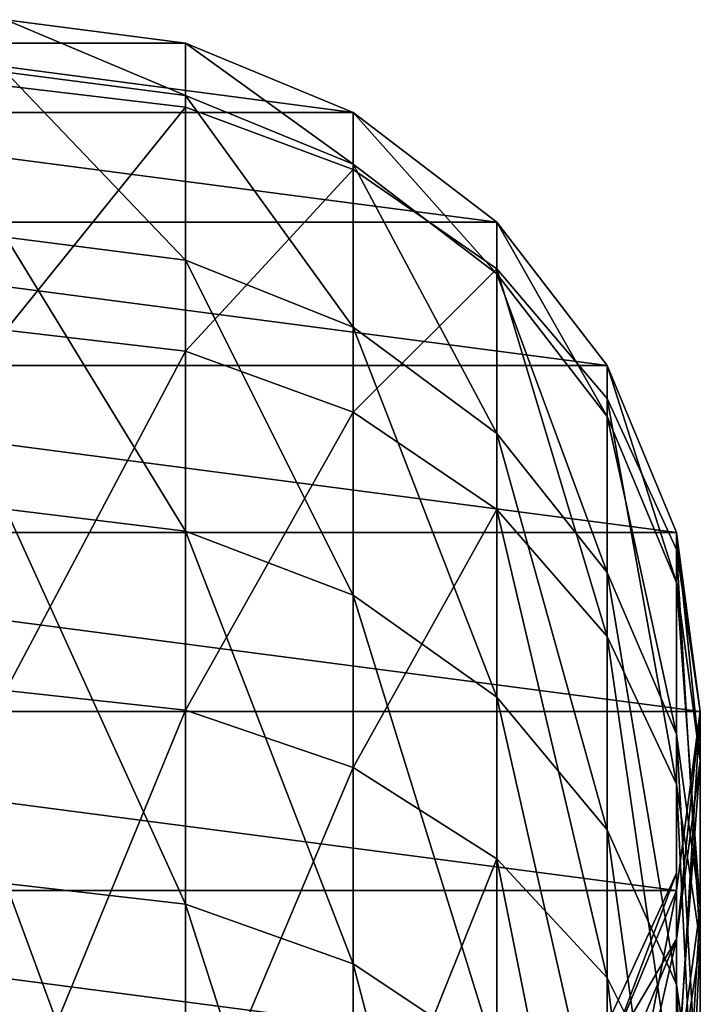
# Model space of a CAD drawing. Header units: inches. Extents: x 15 to 546804, y -66 to 267312.
# Tile 370 of 478: x 440324.42 to 440332.26, y 129525.76 to 129537.1. Entities that reach past the tile are written whole.
import ezdxf

# ---------------------------------------------------------------- set-up
doc = ezdxf.new("R2010")
doc.units = ezdxf.units.IN
doc.header["$MEASUREMENT"] = 0

# ---------------------------------------------------------------- blocks, each defined once
blk = doc.blocks.new('Group_771')
for p, q in [((693.585, 8.248, 848), (685.686, 2.911, 848)), ((31.444, 3.07, 845.072), (23.807, 8.054, 845.072)), ((694.076, 7.617, 849.929), (686.089, 2.221, 849.929)), ((683.236, 7.111, 844.273), (675.278, 3.146, 844.273)), ((30.673, 1.698, 846.343), (22.862, 6.795, 846.343)), ((41.08, 2.663, 844), (33.306, 6.381, 844)), ((30.081, 0.646, 848), (22.137, 5.83, 848)), ((684.209, 5.443, 845.072), (676.023, 1.365, 845.072)), ((29.709, -0.016, 849.929), (21.681, 5.223, 849.929)), ((674.478, 5.058, 844), (666.325, 2.264, 844)), ((674.478, 5.058, 844), (675.278, 3.146, 844.273)), ((32.342, 4.667, 844.273), (31.444, 3.07, 845.072)), ((40.35, 0.837, 844.273), (32.342, 4.667, 844.273)), ((41.81, 4.489, 844.273), (41.08, 2.663, 844)), ((49.276, 2.063, 844.273), (41.81, 4.489, 844.273)), ((657.349, 4.537, 845.072), (657.603, 2.623, 844.273)), ((665.784, 4.265, 844.273), (657.603, 2.623, 844.273)), ((665.784, 4.265, 844.273), (666.325, 2.264, 844)), ((49.276, 2.063, 844.273), (49.276, 3.986, 845.072)), ((649.013, 3.986, 845.072), (649.14, 2.063, 844.273)), ((649.276, 2.063, 844.273), (649.276, 3.986, 845.072)), ((685.045, 4.01, 846.343), (676.662, -0.165, 846.343)), ((685.045, 4.01, 846.343), (685.686, 2.911, 848)), ((50.448, 3.605, 845.072), (49.883, 1.866, 844.273)), ((31.444, 3.07, 845.072), (30.673, 1.698, 846.343)), ((39.67, -0.865, 845.072), (31.444, 3.07, 845.072)), ((675.278, 3.146, 844.273), (666.866, 0.264, 844.273)), ((675.278, 3.146, 844.273), (676.023, 1.365, 845.072)), ((685.686, 2.911, 848), (677.153, -1.339, 848)), ((685.686, 2.911, 848), (686.089, 2.221, 849.929)), ((41.08, 2.663, 844), (40.35, 0.837, 844.273)), ((49.276, 0, 844), (41.08, 2.663, 844)), ((657.603, 2.623, 844.273), (649.276, 2.063, 844.273)), ((657.603, 2.623, 844.273), (657.876, 0.569, 844)), ((666.325, 2.264, 844), (657.876, 0.569, 844)), ((666.325, 2.264, 844), (666.866, 0.264, 844.273)), ((686.089, 2.221, 849.929), (677.462, -2.077, 849.929)), ((686.089, 2.221, 849.929), (686.227, 1.985, 852)), ((49.276, 0, 844), (49.276, 2.063, 844.273)), ((649.14, 2.063, 844.273), (49.276, 2.063, 844.273)), ((49.883, 1.866, 844.273), (49.276, 2.063, 844.273)), ((649.14, 2.063, 844.273), (649.276, 0, 844)), ((649.276, 2.063, 844.273), (649.14, 2.063, 844.273)), ((649.276, 0, 844), (649.276, 2.063, 844.273)), ((30.673, 1.698, 846.343), (30.081, 0.646, 848)), ((39.087, -2.326, 846.343), (30.673, 1.698, 846.343)), ((676.023, 1.365, 845.072), (667.37, -1.6, 845.072)), ((676.023, 1.365, 845.072), (676.662, -0.165, 846.343)), ((40.35, 0.837, 844.273), (39.67, -0.865, 845.072)), ((48.67, -1.866, 844.273), (40.35, 0.837, 844.273)), ((30.081, 0.646, 848), (29.709, -0.016, 849.929)), ((38.639, -3.448, 848), (30.081, 0.646, 848)), ((657.876, 0.569, 844), (649.276, 0, 844)), ((657.876, 0.569, 844), (658.149, -1.486, 844.273)), ((666.866, 0.264, 844.273), (658.149, -1.486, 844.273)), ((666.866, 0.264, 844.273), (667.37, -1.6, 845.072)), ((29.709, -0.016, 849.929), (29.582, -0.242, 852)), ((38.357, -4.153, 849.929), (29.709, -0.016, 849.929)), ((49.276, 0, 844), (48.67, -1.866, 844.273)), ((649.276, 0, 844), (49.276, 0, 844)), ((49.276, -2.063, 844.273), (49.276, 0, 844)), ((649.276, 0, 844), (649.413, -2.063, 844.273)), ((649.276, -2.063, 844.273), (649.276, 0, 844)), ((676.662, -0.165, 846.343), (667.803, -3.201, 846.343)), ((676.662, -0.165, 846.343), (677.153, -1.339, 848)), ((39.67, -0.865, 845.072), (39.087, -2.326, 846.343)), ((48.105, -3.605, 845.072), (39.67, -0.865, 845.072)), ((677.153, -1.339, 848), (668.135, -4.429, 848)), ((677.153, -1.339, 848), (677.462, -2.077, 849.929)), ((658.149, -1.486, 844.273), (649.413, -2.063, 844.273)), ((658.149, -1.486, 844.273), (658.403, -3.4, 845.072)), ((667.37, -1.6, 845.072), (658.403, -3.4, 845.072)), ((667.37, -1.6, 845.072), (667.803, -3.201, 846.343)), ((48.67, -1.866, 844.273), (48.105, -3.605, 845.072)), ((649.276, -2.063, 844.273), (49.276, -2.063, 844.273)), ((49.276, -3.986, 845.072), (49.276, -2.063, 844.273)), ((649.276, -3.986, 845.072), (649.276, -2.063, 844.273)), ((649.413, -2.063, 844.273), (649.54, -3.986, 845.072)), ((677.462, -2.077, 849.929), (668.344, -5.201, 849.929)), ((677.462, -2.077, 849.929), (677.567, -2.329, 852)), ((39.087, -2.326, 846.343), (38.639, -3.448, 848)), ((47.62, -5.099, 846.343), (39.087, -2.326, 846.343)), ((667.803, -3.201, 846.343), (658.621, -5.044, 846.343)), ((667.803, -3.201, 846.343), (668.135, -4.429, 848)), ((658.403, -3.4, 845.072), (649.54, -3.986, 845.072)), ((658.403, -3.4, 845.072), (658.621, -5.044, 846.343)), ((38.639, -3.448, 848), (38.357, -4.153, 849.929)), ((47.248, -6.245, 848), (38.639, -3.448, 848)), ((48.105, -3.605, 845.072), (47.62, -5.099, 846.343)), ((649.276, -3.986, 845.072), (49.276, -3.986, 845.072)), ((49.276, -5.637, 846.343), (49.276, -3.986, 845.072)), ((649.276, -5.637, 846.343), (649.276, -3.986, 845.072)), ((649.54, -3.986, 845.072), (649.649, -5.637, 846.343)), ((38.357, -4.153, 849.929), (38.261, -4.393, 852)), ((47.014, -6.965, 849.929), (38.357, -4.153, 849.929)), ((668.135, -4.429, 848), (658.789, -6.305, 848)), ((668.135, -4.429, 848), (668.344, -5.201, 849.929)), ((47.62, -5.099, 846.343), (47.248, -6.245, 848)), ((658.621, -5.044, 846.343), (649.649, -5.637, 846.343)), ((658.621, -5.044, 846.343), (658.789, -6.305, 848)), ((668.344, -5.201, 849.929), (658.894, -7.098, 849.929)), ((668.344, -5.201, 849.929), (668.415, -5.465, 852)), ((649.276, -5.637, 846.343), (49.276, -5.637, 846.343)), ((49.276, -6.904, 848), (49.276, -5.637, 846.343)), ((649.276, -6.904, 848), (649.276, -5.637, 846.343)), ((649.649, -5.637, 846.343), (649.733, -6.904, 848)), ((47.248, -6.245, 848), (47.014, -6.965, 849.929)), ((658.789, -6.305, 848), (649.733, -6.904, 848)), ((658.789, -6.305, 848), (658.894, -7.098, 849.929)), ((649.276, -6.904, 848), (49.276, -6.904, 848)), ((49.276, -7.7, 849.929), (49.276, -6.904, 848)), ((649.276, -7.7, 849.929), (649.276, -6.904, 848)), ((649.733, -6.904, 848), (649.786, -7.7, 849.929)), ((47.014, -6.965, 849.929), (46.934, -7.211, 852)), ((658.894, -7.098, 849.929), (649.786, -7.7, 849.929)), ((658.894, -7.098, 849.929), (658.93, -7.368, 852)), ((649.276, -7.7, 849.929), (49.276, -7.7, 849.929)), ((49.276, -7.972, 852), (49.276, -7.7, 849.929)), ((649.276, -7.972, 852), (649.276, -7.7, 849.929)), ((649.786, -7.7, 849.929), (649.804, -7.972, 852))]:
    blk.add_line(p, q)
mesh = blk.add_polyface()
corners = [(31.444, 3.07, 845.072), (24.907, 9.519, 844.273), (23.807, 8.054, 845.072), (32.342, 4.667, 844.273)]
mesh.append_faces([[corners[k] for k in face] for face in [(0, 1, 2), (1, 0, 3)]], dxfattribs={"vtx0": -1})
mesh = blk.add_polyface()
corners = [(685.686, 2.911, 848), (692.805, 9.253, 846.343), (685.045, 4.01, 846.343), (693.585, 8.248, 848)]
mesh.append_faces([[corners[k] for k in face] for face in [(0, 1, 2), (1, 0, 3)]], dxfattribs={"vtx0": -1})
mesh = blk.add_polyface()
corners = [(675.278, 3.146, 844.273), (682.192, 8.9, 844), (674.478, 5.058, 844), (683.236, 7.111, 844.273)]
mesh.append_faces([[corners[k] for k in face] for face in [(0, 1, 2), (1, 0, 3)]], dxfattribs={"vtx0": -1})
mesh = blk.add_polyface()
corners = [(686.089, 2.221, 849.929), (693.585, 8.248, 848), (685.686, 2.911, 848), (694.076, 7.617, 849.929)]
mesh.append_faces([[corners[k] for k in face] for face in [(0, 1, 2), (1, 0, 3)]], dxfattribs={"vtx0": -1})
mesh = blk.add_polyface()
corners = [(41.08, 2.663, 844), (34.269, 8.096, 844.273), (33.306, 6.381, 844), (41.81, 4.489, 844.273)]
mesh.append_faces([[corners[k] for k in face] for face in [(0, 1, 2), (1, 0, 3)]], dxfattribs={"vtx0": -1})
mesh = blk.add_polyface()
corners = [(30.673, 1.698, 846.343), (23.807, 8.054, 845.072), (22.862, 6.795, 846.343), (31.444, 3.07, 845.072)]
mesh.append_faces([[corners[k] for k in face] for face in [(0, 1, 2), (1, 0, 3)]], dxfattribs={"vtx0": -1})
mesh = blk.add_polyface()
corners = [(649.276, -7.7, 849.929), (649.276, -7.7, 854.071), (649.276, -7.972, 852), (649.276, -6.904, 848), (649.276, -6.904, 856), (649.276, -5.637, 846.343), (649.276, -5.637, 857.657), (649.276, -3.986, 845.072), (649.276, -3.986, 858.928), (649.276, -2.063, 844.273), (649.276, -2.063, 859.727), (649.276, 0, 844), (649.276, 0, 860), (649.276, 2.063, 844.273), (649.276, 2.063, 859.727), (649.276, 3.986, 845.072), (649.276, 3.986, 858.928), (649.276, 5.637, 846.343), (649.276, 5.637, 857.657), (649.276, 6.904, 848), (649.276, 6.904, 856), (649.276, 7.7, 849.929), (649.276, 7.7, 854.071), (649.276, 7.972, 852)]
mesh.append_faces([[corners[k] for k in face] for face in [(0, 1, 2), (22, 21, 23)]], dxfattribs={"vtx0": -1})
mesh.append_faces([[corners[k] for k in face] for face in [(1, 3, 4), (4, 5, 6), (6, 7, 8), (8, 9, 10), (10, 11, 12), (12, 13, 14), (14, 15, 16), (16, 17, 18), (18, 19, 20), (20, 21, 22)]], dxfattribs={"vtx0": -1, "vtx1": -1})
mesh.append_faces([[corners[k] for k in face] for face in [(1, 0, 3), (4, 3, 5), (6, 5, 7), (8, 7, 9), (10, 9, 11), (12, 11, 13), (14, 13, 15), (16, 15, 17), (18, 17, 19), (20, 19, 21)]], dxfattribs={"vtx0": -1, "vtx2": -1})
mesh = blk.add_polyface()
corners = [(686.227, 1.985, 852), (694.076, 7.617, 849.929), (686.089, 2.221, 849.929), (694.243, 7.401, 852)]
mesh.append_faces([[corners[k] for k in face] for face in [(0, 1, 2), (1, 0, 3)]], dxfattribs={"vtx0": -1})
mesh = blk.add_polyface()
corners = [(676.023, 1.365, 845.072), (683.236, 7.111, 844.273), (675.278, 3.146, 844.273), (684.209, 5.443, 845.072)]
mesh.append_faces([[corners[k] for k in face] for face in [(0, 1, 2), (1, 0, 3)]], dxfattribs={"vtx0": -1})
mesh = blk.add_polyface()
corners = [(666.325, 2.264, 844), (673.678, 6.97, 844.273), (665.784, 4.265, 844.273), (674.478, 5.058, 844)]
mesh.append_faces([[corners[k] for k in face] for face in [(0, 1, 2), (1, 0, 3)]], dxfattribs={"vtx0": -1})
mesh = blk.add_polyface()
corners = [(22.137, 5.83, 848), (30.673, 1.698, 846.343), (22.862, 6.795, 846.343), (30.081, 0.646, 848)]
mesh.append_faces([[corners[k] for k in face] for face in [(0, 1, 2), (1, 0, 3)]], dxfattribs={"vtx0": -1})
mesh = blk.add_polyface()
corners = [(40.35, 0.837, 844.273), (33.306, 6.381, 844), (32.342, 4.667, 844.273), (41.08, 2.663, 844)]
mesh.append_faces([[corners[k] for k in face] for face in [(0, 1, 2), (1, 0, 3)]], dxfattribs={"vtx0": -1})
mesh = blk.add_polyface()
corners = [(49.276, 2.063, 844.273), (42.49, 6.191, 845.072), (41.81, 4.489, 844.273), (49.276, 3.986, 845.072)]
mesh.append_faces([[corners[k] for k in face] for face in [(0, 1, 2), (1, 0, 3)]], dxfattribs={"vtx0": -1})
mesh = blk.add_polyface()
corners = [(657.603, 2.623, 844.273), (665.28, 6.129, 845.072), (657.349, 4.537, 845.072), (665.784, 4.265, 844.273)]
mesh.append_faces([[corners[k] for k in face] for face in [(0, 1, 2), (1, 0, 3)]], dxfattribs={"vtx0": -1})
mesh = blk.add_polyface()
corners = [(21.681, 5.223, 849.929), (30.081, 0.646, 848), (22.137, 5.83, 848), (29.709, -0.016, 849.929)]
mesh.append_faces([[corners[k] for k in face] for face in [(0, 1, 2), (1, 0, 3)]], dxfattribs={"vtx0": -1})
mesh = blk.add_polyface()
corners = [(676.662, -0.165, 846.343), (684.209, 5.443, 845.072), (676.023, 1.365, 845.072), (685.045, 4.01, 846.343)]
mesh.append_faces([[corners[k] for k in face] for face in [(0, 1, 2), (1, 0, 3)]], dxfattribs={"vtx0": -1})
mesh = blk.add_polyface()
corners = [(21.525, 5.016, 852), (29.709, -0.016, 849.929), (21.681, 5.223, 849.929), (29.582, -0.242, 852)]
mesh.append_faces([[corners[k] for k in face] for face in [(0, 1, 2), (1, 0, 3)]], dxfattribs={"vtx0": -1})
mesh = blk.add_polyface()
corners = [(666.866, 0.264, 844.273), (674.478, 5.058, 844), (666.325, 2.264, 844), (675.278, 3.146, 844.273)]
mesh.append_faces([[corners[k] for k in face] for face in [(0, 1, 2), (1, 0, 3)]], dxfattribs={"vtx0": -1})
mesh = blk.add_polyface()
corners = [(39.67, -0.865, 845.072), (32.342, 4.667, 844.273), (31.444, 3.07, 845.072), (40.35, 0.837, 844.273)]
mesh.append_faces([[corners[k] for k in face] for face in [(0, 1, 2), (1, 0, 3)]], dxfattribs={"vtx0": -1})
mesh = blk.add_polyface()
corners = [(49.276, 0, 844), (41.81, 4.489, 844.273), (41.08, 2.663, 844), (49.276, 2.063, 844.273)]
mesh.append_faces([[corners[k] for k in face] for face in [(0, 1, 2), (1, 0, 3)]], dxfattribs={"vtx0": -1})
mesh = blk.add_polyface()
corners = [(657.603, 2.623, 844.273), (649.276, 3.986, 845.072), (649.276, 2.063, 844.273), (657.349, 4.537, 845.072)]
mesh.append_faces([[corners[k] for k in face] for face in [(0, 1, 2), (1, 0, 3)]], dxfattribs={"vtx0": -1})
mesh = blk.add_polyface()
corners = [(657.876, 0.569, 844), (665.784, 4.265, 844.273), (657.603, 2.623, 844.273), (666.325, 2.264, 844)]
mesh.append_faces([[corners[k] for k in face] for face in [(0, 1, 2), (1, 0, 3)]], dxfattribs={"vtx0": -1})
mesh = blk.add_polyface()
corners = [(649.013, 3.986, 845.072), (49.276, 2.063, 844.273), (49.276, 3.986, 845.072), (649.14, 2.063, 844.273)]
mesh.append_faces([[corners[k] for k in face] for face in [(0, 1, 2), (1, 0, 3)]], dxfattribs={"vtx0": -1})
mesh = blk.add_polyface()
corners = [(49.883, 1.866, 844.273), (49.276, 3.986, 845.072), (49.276, 2.063, 844.273), (50.448, 3.605, 845.072)]
mesh.append_faces([[corners[k] for k in face] for face in [(0, 1, 2), (1, 0, 3)]], dxfattribs={"vtx0": -1})
mesh = blk.add_polyface()
corners = [(677.153, -1.339, 848), (685.045, 4.01, 846.343), (676.662, -0.165, 846.343), (685.686, 2.911, 848)]
mesh.append_faces([[corners[k] for k in face] for face in [(0, 1, 2), (1, 0, 3)]], dxfattribs={"vtx0": -1})
mesh = blk.add_polyface()
corners = [(39.087, -2.326, 846.343), (31.444, 3.07, 845.072), (30.673, 1.698, 846.343), (39.67, -0.865, 845.072)]
mesh.append_faces([[corners[k] for k in face] for face in [(0, 1, 2), (1, 0, 3)]], dxfattribs={"vtx0": -1})
mesh = blk.add_polyface()
corners = [(667.37, -1.6, 845.072), (675.278, 3.146, 844.273), (666.866, 0.264, 844.273), (676.023, 1.365, 845.072)]
mesh.append_faces([[corners[k] for k in face] for face in [(0, 1, 2), (1, 0, 3)]], dxfattribs={"vtx0": -1})
mesh = blk.add_polyface()
corners = [(677.462, -2.077, 849.929), (685.686, 2.911, 848), (677.153, -1.339, 848), (686.089, 2.221, 849.929)]
mesh.append_faces([[corners[k] for k in face] for face in [(0, 1, 2), (1, 0, 3)]], dxfattribs={"vtx0": -1})
mesh = blk.add_polyface()
corners = [(48.67, -1.866, 844.273), (41.08, 2.663, 844), (40.35, 0.837, 844.273), (49.276, 0, 844)]
mesh.append_faces([[corners[k] for k in face] for face in [(0, 1, 2), (1, 0, 3)]], dxfattribs={"vtx0": -1})
mesh = blk.add_polyface()
corners = [(649.276, 0, 844), (657.603, 2.623, 844.273), (649.276, 2.063, 844.273), (657.876, 0.569, 844)]
mesh.append_faces([[corners[k] for k in face] for face in [(0, 1, 2), (1, 0, 3)]], dxfattribs={"vtx0": -1})
mesh = blk.add_polyface()
corners = [(658.149, -1.486, 844.273), (666.325, 2.264, 844), (657.876, 0.569, 844), (666.866, 0.264, 844.273)]
mesh.append_faces([[corners[k] for k in face] for face in [(0, 1, 2), (1, 0, 3)]], dxfattribs={"vtx0": -1})
mesh = blk.add_polyface()
corners = [(677.567, -2.329, 852), (686.089, 2.221, 849.929), (677.462, -2.077, 849.929), (686.227, 1.985, 852)]
mesh.append_faces([[corners[k] for k in face] for face in [(0, 1, 2), (1, 0, 3)]], dxfattribs={"vtx0": -1})
mesh = blk.add_polyface()
corners = [(649.14, 2.063, 844.273), (49.276, 0, 844), (49.276, 2.063, 844.273), (649.276, 0, 844)]
mesh.append_faces([[corners[k] for k in face] for face in [(0, 1, 2), (1, 0, 3)]], dxfattribs={"vtx0": -1})
mesh = blk.add_polyface()
corners = [(30.081, 0.646, 848), (39.087, -2.326, 846.343), (30.673, 1.698, 846.343), (38.639, -3.448, 848)]
mesh.append_faces([[corners[k] for k in face] for face in [(0, 1, 2), (1, 0, 3)]], dxfattribs={"vtx0": -1})
mesh = blk.add_polyface()
corners = [(667.803, -3.201, 846.343), (676.023, 1.365, 845.072), (667.37, -1.6, 845.072), (676.662, -0.165, 846.343)]
mesh.append_faces([[corners[k] for k in face] for face in [(0, 1, 2), (1, 0, 3)]], dxfattribs={"vtx0": -1})
mesh = blk.add_polyface()
corners = [(48.105, -3.605, 845.072), (40.35, 0.837, 844.273), (39.67, -0.865, 845.072), (48.67, -1.866, 844.273)]
mesh.append_faces([[corners[k] for k in face] for face in [(0, 1, 2), (1, 0, 3)]], dxfattribs={"vtx0": -1})
mesh = blk.add_polyface()
corners = [(29.709, -0.016, 849.929), (38.639, -3.448, 848), (30.081, 0.646, 848), (38.357, -4.153, 849.929)]
mesh.append_faces([[corners[k] for k in face] for face in [(0, 1, 2), (1, 0, 3)]], dxfattribs={"vtx0": -1})
mesh = blk.add_polyface()
corners = [(649.413, -2.063, 844.273), (657.876, 0.569, 844), (649.276, 0, 844), (658.149, -1.486, 844.273)]
mesh.append_faces([[corners[k] for k in face] for face in [(0, 1, 2), (1, 0, 3)]], dxfattribs={"vtx0": -1})
mesh = blk.add_polyface()
corners = [(658.403, -3.4, 845.072), (666.866, 0.264, 844.273), (658.149, -1.486, 844.273), (667.37, -1.6, 845.072)]
mesh.append_faces([[corners[k] for k in face] for face in [(0, 1, 2), (1, 0, 3)]], dxfattribs={"vtx0": -1})
mesh = blk.add_polyface()
corners = [(29.582, -0.242, 852), (38.357, -4.153, 849.929), (29.709, -0.016, 849.929), (38.261, -4.393, 852)]
mesh.append_faces([[corners[k] for k in face] for face in [(0, 1, 2), (1, 0, 3)]], dxfattribs={"vtx0": -1})
mesh = blk.add_polyface()
corners = [(649.276, 0, 844), (49.276, -2.063, 844.273), (49.276, 0, 844), (649.276, -2.063, 844.273)]
mesh.append_faces([[corners[k] for k in face] for face in [(0, 1, 2), (1, 0, 3)]], dxfattribs={"vtx0": -1})
mesh = blk.add_polyface()
corners = [(668.135, -4.429, 848), (676.662, -0.165, 846.343), (667.803, -3.201, 846.343), (677.153, -1.339, 848)]
mesh.append_faces([[corners[k] for k in face] for face in [(0, 1, 2), (1, 0, 3)]], dxfattribs={"vtx0": -1})
mesh = blk.add_polyface()
corners = [(47.62, -5.099, 846.343), (39.67, -0.865, 845.072), (39.087, -2.326, 846.343), (48.105, -3.605, 845.072)]
mesh.append_faces([[corners[k] for k in face] for face in [(0, 1, 2), (1, 0, 3)]], dxfattribs={"vtx0": -1})
mesh = blk.add_polyface()
corners = [(668.344, -5.201, 849.929), (677.153, -1.339, 848), (668.135, -4.429, 848), (677.462, -2.077, 849.929)]
mesh.append_faces([[corners[k] for k in face] for face in [(0, 1, 2), (1, 0, 3)]], dxfattribs={"vtx0": -1})
mesh = blk.add_polyface()
corners = [(649.54, -3.986, 845.072), (658.149, -1.486, 844.273), (649.413, -2.063, 844.273), (658.403, -3.4, 845.072)]
mesh.append_faces([[corners[k] for k in face] for face in [(0, 1, 2), (1, 0, 3)]], dxfattribs={"vtx0": -1})
mesh = blk.add_polyface()
corners = [(658.621, -5.044, 846.343), (667.37, -1.6, 845.072), (658.403, -3.4, 845.072), (667.803, -3.201, 846.343)]
mesh.append_faces([[corners[k] for k in face] for face in [(0, 1, 2), (1, 0, 3)]], dxfattribs={"vtx0": -1})
mesh = blk.add_polyface()
corners = [(649.276, -2.063, 844.273), (49.276, -3.986, 845.072), (49.276, -2.063, 844.273), (649.276, -3.986, 845.072)]
mesh.append_faces([[corners[k] for k in face] for face in [(0, 1, 2), (1, 0, 3)]], dxfattribs={"vtx0": -1})
mesh = blk.add_polyface()
corners = [(668.415, -5.465, 852), (677.462, -2.077, 849.929), (668.344, -5.201, 849.929), (677.567, -2.329, 852)]
mesh.append_faces([[corners[k] for k in face] for face in [(0, 1, 2), (1, 0, 3)]], dxfattribs={"vtx0": -1})
mesh = blk.add_polyface()
corners = [(38.639, -3.448, 848), (47.62, -5.099, 846.343), (39.087, -2.326, 846.343), (47.248, -6.245, 848)]
mesh.append_faces([[corners[k] for k in face] for face in [(0, 1, 2), (1, 0, 3)]], dxfattribs={"vtx0": -1})
mesh = blk.add_polyface()
corners = [(658.789, -6.305, 848), (667.803, -3.201, 846.343), (658.621, -5.044, 846.343), (668.135, -4.429, 848)]
mesh.append_faces([[corners[k] for k in face] for face in [(0, 1, 2), (1, 0, 3)]], dxfattribs={"vtx0": -1})
mesh = blk.add_polyface()
corners = [(649.649, -5.637, 846.343), (658.403, -3.4, 845.072), (649.54, -3.986, 845.072), (658.621, -5.044, 846.343)]
mesh.append_faces([[corners[k] for k in face] for face in [(0, 1, 2), (1, 0, 3)]], dxfattribs={"vtx0": -1})
mesh = blk.add_polyface()
corners = [(38.357, -4.153, 849.929), (47.248, -6.245, 848), (38.639, -3.448, 848), (47.014, -6.965, 849.929)]
mesh.append_faces([[corners[k] for k in face] for face in [(0, 1, 2), (1, 0, 3)]], dxfattribs={"vtx0": -1})
mesh = blk.add_polyface()
corners = [(649.276, -3.986, 845.072), (49.276, -5.637, 846.343), (49.276, -3.986, 845.072), (649.276, -5.637, 846.343)]
mesh.append_faces([[corners[k] for k in face] for face in [(0, 1, 2), (1, 0, 3)]], dxfattribs={"vtx0": -1})
mesh = blk.add_polyface()
corners = [(38.261, -4.393, 852), (47.014, -6.965, 849.929), (38.357, -4.153, 849.929), (46.934, -7.211, 852)]
mesh.append_faces([[corners[k] for k in face] for face in [(0, 1, 2), (1, 0, 3)]], dxfattribs={"vtx0": -1})
mesh = blk.add_polyface()
corners = [(658.894, -7.098, 849.929), (668.135, -4.429, 848), (658.789, -6.305, 848), (668.344, -5.201, 849.929)]
mesh.append_faces([[corners[k] for k in face] for face in [(0, 1, 2), (1, 0, 3)]], dxfattribs={"vtx0": -1})
mesh = blk.add_polyface()
corners = [(649.733, -6.904, 848), (658.621, -5.044, 846.343), (649.649, -5.637, 846.343), (658.789, -6.305, 848)]
mesh.append_faces([[corners[k] for k in face] for face in [(0, 1, 2), (1, 0, 3)]], dxfattribs={"vtx0": -1})
mesh = blk.add_polyface()
corners = [(658.93, -7.368, 852), (668.344, -5.201, 849.929), (658.894, -7.098, 849.929), (668.415, -5.465, 852)]
mesh.append_faces([[corners[k] for k in face] for face in [(0, 1, 2), (1, 0, 3)]], dxfattribs={"vtx0": -1})
mesh = blk.add_polyface()
corners = [(649.276, -6.904, 848), (49.276, -5.637, 846.343), (649.276, -5.637, 846.343), (49.276, -6.904, 848)]
mesh.append_faces([[corners[k] for k in face] for face in [(0, 1, 2), (1, 0, 3)]], dxfattribs={"vtx0": -1})
mesh = blk.add_polyface()
corners = [(649.786, -7.7, 849.929), (658.789, -6.305, 848), (649.733, -6.904, 848), (658.894, -7.098, 849.929)]
mesh.append_faces([[corners[k] for k in face] for face in [(0, 1, 2), (1, 0, 3)]], dxfattribs={"vtx0": -1})
mesh = blk.add_polyface()
corners = [(649.276, -7.7, 849.929), (49.276, -6.904, 848), (649.276, -6.904, 848), (49.276, -7.7, 849.929)]
mesh.append_faces([[corners[k] for k in face] for face in [(0, 1, 2), (1, 0, 3)]], dxfattribs={"vtx0": -1})
mesh = blk.add_polyface()
corners = [(649.804, -7.972, 852), (658.894, -7.098, 849.929), (649.786, -7.7, 849.929), (658.93, -7.368, 852)]
mesh.append_faces([[corners[k] for k in face] for face in [(0, 1, 2), (1, 0, 3)]], dxfattribs={"vtx0": -1})
mesh = blk.add_polyface()
corners = [(649.276, -7.972, 852), (49.276, -7.7, 849.929), (649.276, -7.7, 849.929), (49.276, -7.972, 852)]
mesh.append_faces([[corners[k] for k in face] for face in [(0, 1, 2), (1, 0, 3)]], dxfattribs={"vtx0": -1})

msp = doc.modelspace()

# ---------------------------------------------------------------- block references
at = {"color": 7, "extrusion": (-1, 1.27576e-07, -3.33067e-16), "xscale": -1, "rotation": 270.0000056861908}
msp.add_blockref('Group_771', (-129529.189, 939.878, -441176.247), dxfattribs=at)

doc.saveas('drawing.dxf')
